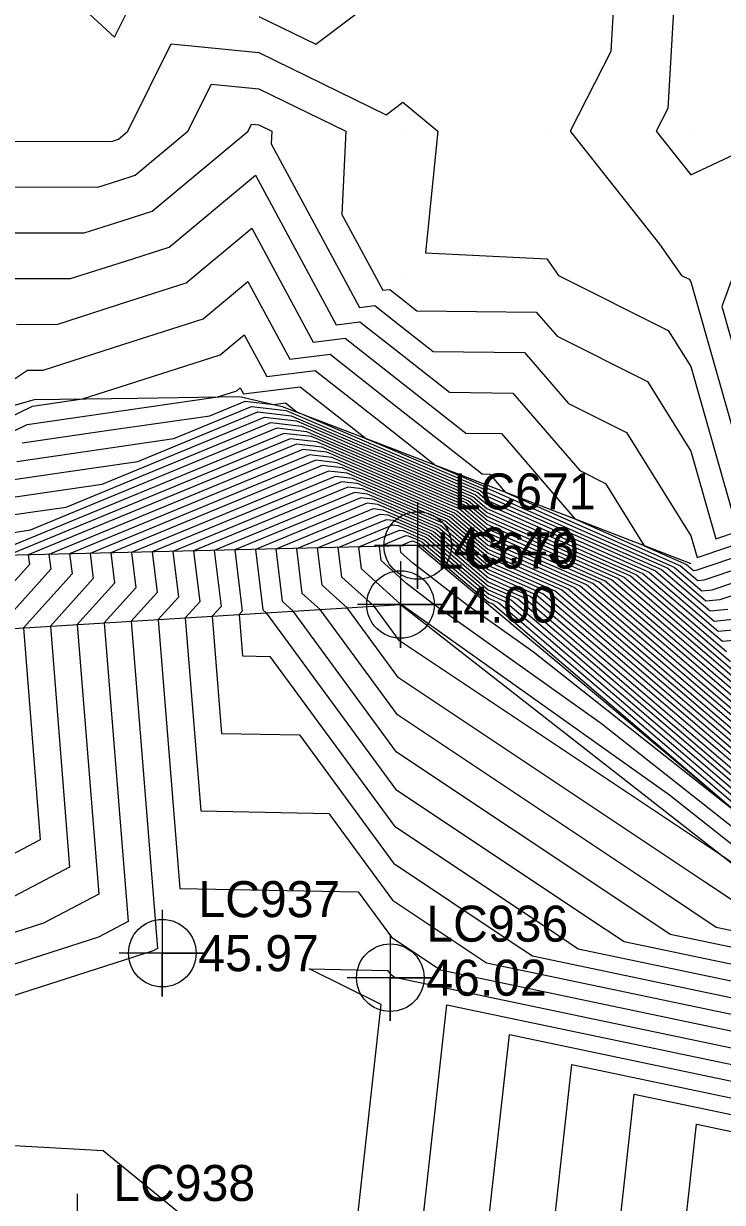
# Model space of a CAD drawing. Extents: x 2188792 to 2191981, y 386090 to 389710.
# Drawn here: x 2190343.8 to 2190392.3, y 388055.9 to 388137.7 of the extents above; entities that cross this region are included whole.
import ezdxf

# ---------------------------------------------------------------- set-up
doc = ezdxf.new("R2010")
doc.units = 0
for name, color, linetype in [('DTM Contours Major', 7, 'Continuous'), ('DTM Contours Minor', 7, 'Continuous'), ('Exist DTM Breakline', 7, 'Continuous'), ('Exist DTM Breakline Cogo Elevation', 7, 'Continuous'), ('Exist DTM Breakline Cogo Number', 7, 'Continuous'), ('Exist DTM Breakline Cogo Point CELL', 7, 'Continuous'), ('Exist DTM Breakline Underwater', 7, 'Continuous'), ('Exist DTM Breakline Underwater Cogo Elevation', 7, 'Continuous'), ('Exist DTM Breakline Underwater Cogo Number', 7, 'Continuous'), ('Exist DTM Breakline Underwater Cogo Point CELL', 7, 'Continuous'), ('Exist DTM QL2 LIDAR Elevation Point', 7, 'Continuous'), ('Exist DTM Regular Point Underwater CELL', 7, 'Continuous'), ('Exist DTM Regular Point Underwater Cogo Elevation', 7, 'Continuous'), ('Exist DTM Regular Point Underwater Cogo Number', 7, 'Continuous'), ('PH Exist DTM Breakline', 7, 'Continuous')]:
    doc.layers.add(name, color=color, linetype=linetype)

msp = doc.modelspace()

# ---------------------------------------------------------------- linework, layer by layer
at = {"layer": 'DTM Contours Major'}
for points in [[(2190341.815, 388123.175), (2190348.032, 388123.161), (2190350.663, 388124.004), (2190352.754, 388124.673), (2190359.401, 388130.212), (2190359.647, 388130.707), (2190360.142, 388130.658), (2190361.057, 388130.212), (2190361.012, 388129.341), (2190367.14, 388117.981), (2190368.211, 388118.114), (2190369.783, 388116.877), (2190372.255, 388114.931), (2190378.603, 388114.857), (2190381.64, 388111.327), (2190385.669, 388109.312), (2190390.145, 388102.134), (2190390.571, 388100.635), (2190400.954, 388104.132)], [(2190338.388, 388107.106), (2190344.077, 388109.862), (2190350.909, 388110.854), (2190357.304, 388111.781), (2190358.634, 388112.207), (2190358.867, 388112.402), (2190359.085, 388111.998), (2190363.031, 388112.49), (2190367.619, 388108.878), (2190368.889, 388108.333), (2190375.68, 388105.422), (2190375.968, 388105.178), (2190382.331, 388102.359), (2190388.115, 388099.796), (2190391.476, 388096.928), (2190392.721, 388097.046)], [(2190342.253, 388103.478), (2190344.297, 388103.774), (2190346.786, 388104.135), (2190360.984, 388109.998), (2190363.112, 388109.753), (2190369.3, 388107.101), (2190374.872, 388104.712), (2190375.992, 388103.764), (2190381.205, 388101.454), (2190385.943, 388099.355), (2190392.9, 388093.418)], [(2190389.403, 388051.03), (2190390.546, 388061.32), (2190405.938, 388058.094), (2190408.487, 388056.338), (2190421.41, 388072.313), (2190418.581, 388079.939), (2190424.171, 388102.439), (2190413.092, 388101.258), (2190409.964, 388096.516), (2190409.288, 388096.296), (2190406.15, 388094.855), (2190402.602, 388091.747), (2190398.235, 388090.276), (2190394.324, 388089.907), (2190383.771, 388098.913), (2190380.078, 388100.55), (2190376.015, 388102.35), (2190374.063, 388104.003), (2190369.711, 388105.868), (2190364.878, 388107.94), (2190363.214, 388108.131), (2190345.583, 388100.851), (2190345.707, 388099.826), (2190341.932, 388095.641)], [(2190395.748, 388086.396), (2190381.6, 388098.472), (2190378.952, 388099.645), (2190376.039, 388100.936), (2190373.255, 388103.293), (2190370.122, 388104.636), (2190366.643, 388106.127), (2190365.445, 388106.265), (2190352.753, 388101.024), (2190353.094, 388098.212), (2190351.296, 388096.219), (2190353.114, 388073.493), (2190352.818, 388073.338), (2190309.255, 388059.336)], [(2190418.628, 388094.507), (2190411.53, 388093.75), (2190405.032, 388083.897), (2190403.826, 388083.505), (2190403.617, 388083.494), (2190397.172, 388082.886), (2190379.428, 388098.03), (2190377.825, 388098.74), (2190376.063, 388099.521), (2190372.447, 388102.583), (2190370.533, 388103.404), (2190368.408, 388104.314), (2190367.676, 388104.399), (2190359.924, 388101.197), (2190360.432, 388097.003), (2190360.661, 388096.797), (2190369.638, 388084.566), (2190383, 388075.664), (2190385.522, 388073.984), (2190399.86, 388070.979), (2190408.58, 388064.972), (2190416.859, 388075.207), (2190415.046, 388080.092), (2190418.628, 388094.507)], [(2190369.998, 388097.399), (2190367.279, 388099.848), (2190367.094, 388101.371), (2190369.907, 388102.532), (2190370.173, 388102.502), (2190370.944, 388102.171), (2190371.638, 388101.873), (2190376.086, 388098.107), (2190376.699, 388097.836), (2190377.256, 388097.589), (2190398.597, 388079.375), (2190400.306, 388079.536), (2190400.758, 388079.56), (2190398.19, 388076.758), (2190395.653, 388078.615), (2190388.667, 388084.136), (2190370.033, 388097.372), (2190369.998, 388097.399)], [(2190366.353, 388048.924), (2190368.652, 388069.623), (2190363.646, 388072.082), (2190369.09, 388071.977), (2190369.285, 388071.712), (2190369.526, 388071.551), (2190369.571, 388071.521), (2190402.899, 388064.536)]]:
    msp.add_lwpolyline(points, dxfattribs=at)
at = {"layer": 'DTM Contours Minor'}
for points in [[(2190346.392, 388140.213), (2190350.141, 388136.744), (2190351.292, 388139.061)], [(2190360.142, 388138.18), (2190364.107, 388136.248), (2190369.348, 388140.213)], [(2190384.851, 388140.213), (2190384.6, 388135.756), (2190381.767, 388130.212), (2190387.969, 388122.387), (2190389.5, 388120.211), (2190390.035, 388119.943), (2190390.145, 388119.767), (2190394.472, 388104.537)], [(2190389.029, 388140.213), (2190388.556, 388131.8), (2190387.744, 388130.212), (2190390.145, 388127.184), (2190396.595, 388130.212)], [(2190340.302, 388129.53), (2190349.93, 388129.509), (2190350.193, 388129.593), (2190350.401, 388129.66), (2190351.064, 388130.212), (2190354.077, 388136.277), (2190360.142, 388135.672), (2190368.996, 388131.359), (2190370.143, 388132.226), (2190372.578, 388130.212), (2190371.716, 388121.784), (2190380.144, 388121.365), (2190380.955, 388120.211), (2190388.58, 388116.4), (2190390.145, 388113.89), (2190393.172, 388103.236)], [(2190341.058, 388126.353), (2190348.981, 388126.335), (2190350.428, 388126.798), (2190351.577, 388127.167), (2190355.232, 388130.212), (2190356.862, 388133.492), (2190360.142, 388133.165), (2190366.203, 388130.212), (2190365.911, 388124.443), (2190368.751, 388119.177), (2190369.248, 388119.239), (2190369.976, 388118.666), (2190371.122, 388117.763), (2190379.412, 388117.668), (2190380.854, 388115.99), (2190387.125, 388112.856), (2190390.145, 388108.012), (2190391.871, 388101.936), (2190400.844, 388104.957)], [(2190342.571, 388119.997), (2190347.082, 388119.987), (2190350.898, 388121.209), (2190353.93, 388122.18), (2190359.924, 388127.175), (2190365.529, 388116.784), (2190367.175, 388116.989), (2190369.59, 388115.088), (2190373.388, 388112.098), (2190377.795, 388112.047), (2190382.425, 388106.663), (2190384.214, 388105.769), (2190386.903, 388101.457), (2190389.852, 388100.15), (2190390.336, 388099.737), (2190390.515, 388099.754), (2190401.064, 388103.306)], [(2190343.327, 388116.819), (2190346.133, 388116.813), (2190351.133, 388118.415), (2190355.106, 388119.687), (2190359.66, 388123.482), (2190363.918, 388115.587), (2190366.139, 388115.865), (2190369.397, 388113.3), (2190374.521, 388109.265), (2190376.987, 388109.236), (2190382.082, 388103.312), (2190383.007, 388102.902), (2190389.418, 388100.061), (2190390.621, 388099.035), (2190391.067, 388099.077), (2190401.174, 388102.48)], [(2190393.073, 388120.211), (2190392.302, 388118.054), (2190395.773, 388105.837)], [(2190342.712, 388112.703), (2190344.084, 388113.642), (2190345.183, 388113.639), (2190351.368, 388115.62), (2190356.282, 388117.194), (2190359.396, 388119.788), (2190362.307, 388114.391), (2190365.103, 388114.74), (2190369.204, 388111.511), (2190375.654, 388106.432), (2190376.178, 388106.426), (2190377.261, 388105.167), (2190382.782, 388102.721), (2190388.984, 388099.973), (2190390.906, 388098.333), (2190391.618, 388098.4), (2190401.284, 388101.655)], [(2190337.956, 388107.997), (2190344.442, 388111.139), (2190347.909, 388111.642), (2190351.603, 388112.825), (2190357.458, 388114.701), (2190359.132, 388116.095), (2190360.696, 388113.194), (2190364.067, 388113.615), (2190369.011, 388109.722), (2190372.44, 388107.022), (2190375.842, 388105.564), (2190375.963, 388105.461), (2190382.556, 388102.54), (2190388.549, 388099.885), (2190391.191, 388097.631), (2190392.17, 388097.723), (2190401.394, 388100.829)], [(2190343.712, 388108.585), (2190349.587, 388109.438), (2190356.739, 388110.475), (2190359.199, 388111.491), (2190361.179, 388111.263), (2190361.995, 388111.365), (2190362.798, 388110.733), (2190368.971, 388108.087), (2190375.519, 388105.28), (2190375.973, 388104.896), (2190382.106, 388102.178), (2190387.681, 388099.708), (2190391.76, 388096.226), (2190393.272, 388096.369)], [(2190342.618, 388104.755), (2190345.62, 388105.19), (2190349.274, 388105.72), (2190360.537, 388110.371), (2190362.759, 388110.116), (2190369.218, 388107.347), (2190375.034, 388104.854), (2190375.987, 388104.047), (2190381.43, 388101.635), (2190386.378, 388099.443), (2190392.615, 388094.12)], [(2190342.982, 388106.031), (2190346.942, 388106.606), (2190351.763, 388107.305), (2190360.091, 388110.744), (2190362.406, 388110.478), (2190369.135, 388107.594), (2190375.195, 388104.996), (2190375.982, 388104.33), (2190381.655, 388101.816), (2190386.812, 388099.532), (2190392.33, 388094.822), (2190394.375, 388095.015)], [(2190343.347, 388107.308), (2190348.264, 388108.022), (2190354.251, 388108.89), (2190359.645, 388111.118), (2190362.053, 388110.841), (2190369.053, 388107.84), (2190375.357, 388105.138), (2190375.978, 388104.613), (2190381.881, 388101.997), (2190387.246, 388099.62), (2190392.045, 388095.524), (2190393.824, 388095.692)], [(2190342.975, 388102.358), (2190344.298, 388102.55), (2190361.43, 388109.625), (2190363.465, 388109.39), (2190369.382, 388106.854), (2190374.71, 388104.57), (2190375.996, 388103.481), (2190380.979, 388101.274), (2190385.509, 388099.267), (2190393.185, 388092.716)], [(2190393.469, 388092.013), (2190385.075, 388099.178), (2190380.754, 388101.093), (2190376.001, 388103.198), (2190374.548, 388104.429), (2190369.464, 388106.608), (2190363.818, 388109.028), (2190361.876, 388109.251), (2190341.81, 388100.965)], [(2190408.469, 388054.611), (2190422.32, 388071.735), (2190419.288, 388079.908), (2190425.28, 388104.026), (2190413.405, 388102.76), (2190410.951, 388099.039), (2190410.421, 388098.867), (2190406.648, 388097.134), (2190402.383, 388093.398), (2190397.132, 388091.63), (2190393.754, 388091.311), (2190384.64, 388099.09), (2190380.529, 388100.912), (2190376.006, 388102.916), (2190374.387, 388104.287), (2190369.547, 388106.361), (2190364.171, 388108.665), (2190362.322, 388108.878), (2190342.715, 388100.781)], [(2190394.013, 388051.451), (2190394.879, 388059.25), (2190406.546, 388056.805), (2190408.478, 388055.474), (2190421.865, 388072.024), (2190418.934, 388079.923), (2190424.726, 388103.233), (2190413.248, 388102.009), (2190410.458, 388097.777), (2190409.855, 388097.581), (2190406.399, 388095.994), (2190402.492, 388092.572), (2190397.684, 388090.953), (2190394.039, 388090.609), (2190384.206, 388099.002), (2190380.304, 388100.731), (2190376.011, 388102.633), (2190374.225, 388104.145), (2190369.629, 388106.115), (2190364.525, 388108.303), (2190362.768, 388108.505), (2190344.149, 388100.816), (2190344.23, 388100.149), (2190340.059, 388095.526)], [(2190394.609, 388089.205), (2190383.337, 388098.825), (2190379.853, 388100.369), (2190376.02, 388102.067), (2190373.902, 388103.861), (2190369.793, 388105.622), (2190365.231, 388107.578), (2190363.661, 388107.758), (2190347.017, 388100.885), (2190347.184, 388099.503), (2190343.805, 388095.757), (2190344.982, 388081.039), (2190337.593, 388077.164)], [(2190394.894, 388088.503), (2190382.903, 388098.737), (2190379.628, 388100.188), (2190376.025, 388101.784), (2190373.74, 388103.719), (2190369.875, 388105.375), (2190365.584, 388107.215), (2190364.107, 388107.385), (2190348.451, 388100.92), (2190348.662, 388099.18), (2190345.678, 388095.872), (2190347.015, 388079.153), (2190341.4, 388076.208)], [(2190395.463, 388087.099), (2190382.034, 388098.56), (2190379.177, 388099.826), (2190376.034, 388101.218), (2190373.417, 388103.435), (2190370.04, 388104.882), (2190366.29, 388106.49), (2190364.999, 388106.638), (2190351.319, 388100.989), (2190351.617, 388098.535), (2190349.423, 388096.103), (2190351.081, 388075.38), (2190349.012, 388074.295), (2190309.289, 388061.527)], [(2190395.179, 388087.801), (2190382.468, 388098.648), (2190379.402, 388100.007), (2190376.03, 388101.501), (2190373.578, 388103.577), (2190369.958, 388105.129), (2190365.937, 388106.852), (2190364.553, 388107.012), (2190349.885, 388100.955), (2190350.139, 388098.858), (2190347.551, 388095.988), (2190349.048, 388077.266), (2190345.206, 388075.251), (2190309.324, 388063.718)], [(2190396.033, 388085.694), (2190381.165, 388098.384), (2190378.727, 388099.464), (2190376.044, 388100.653), (2190373.093, 388103.151), (2190370.204, 388104.389), (2190366.996, 388105.765), (2190365.892, 388105.892), (2190354.187, 388101.059), (2190354.572, 388097.889), (2190353.169, 388096.335), (2190354.662, 388077.664), (2190367.049, 388077.425), (2190369.355, 388074.283), (2190372.221, 388072.374), (2190372.762, 388072.013), (2190402.291, 388065.825)], [(2190396.318, 388084.992), (2190380.731, 388098.295), (2190378.501, 388099.283), (2190376.049, 388100.37), (2190372.932, 388103.009), (2190370.286, 388104.143), (2190367.349, 388105.402), (2190366.338, 388105.518), (2190355.622, 388101.093), (2190356.049, 388097.566), (2190355.042, 388096.45), (2190356.114, 388083.045), (2190365.007, 388082.873), (2190369.426, 388076.854), (2190374.916, 388073.196), (2190375.952, 388072.506), (2190401.683, 388067.113)], [(2190396.603, 388084.29), (2190380.297, 388098.207), (2190378.276, 388099.102), (2190376.053, 388100.087), (2190372.77, 388102.867), (2190370.369, 388103.896), (2190367.702, 388105.04), (2190366.784, 388105.145), (2190357.056, 388101.128), (2190357.527, 388097.243), (2190356.915, 388096.566), (2190357.566, 388088.426), (2190362.966, 388088.322), (2190369.497, 388079.425), (2190377.61, 388074.019), (2190379.142, 388072.999), (2190401.075, 388068.402)], [(2190396.888, 388083.588), (2190379.862, 388098.119), (2190378.051, 388098.921), (2190376.058, 388099.804), (2190372.608, 388102.725), (2190370.451, 388103.65), (2190368.055, 388104.677), (2190367.23, 388104.772), (2190358.49, 388101.163), (2190359.004, 388096.92), (2190358.788, 388096.681), (2190359.018, 388093.807), (2190360.925, 388093.77), (2190369.567, 388081.996), (2190380.305, 388074.841), (2190382.332, 388073.491), (2190400.467, 388069.69)], [(2190399.252, 388072.267), (2190388.712, 388074.476), (2190385.695, 388076.487), (2190369.709, 388087.137), (2190362.534, 388096.912), (2190361.802, 388097.572), (2190361.358, 388101.232), (2190368.123, 388104.025), (2190368.761, 388103.952), (2190370.615, 388103.157), (2190372.285, 388102.441), (2190376.067, 388099.238), (2190377.6, 388098.559), (2190378.993, 388097.942), (2190397.457, 388082.184)], [(2190398.644, 388073.556), (2190391.902, 388074.969), (2190388.39, 388077.309), (2190369.779, 388089.708), (2190364.407, 388097.028), (2190363.171, 388098.141), (2190362.792, 388101.267), (2190368.569, 388103.652), (2190369.114, 388103.589), (2190370.697, 388102.911), (2190372.123, 388102.299), (2190376.072, 388098.956), (2190377.375, 388098.378), (2190378.559, 388097.854), (2190397.742, 388081.481)], [(2190395.093, 388075.461), (2190391.084, 388078.132), (2190369.85, 388092.279), (2190366.28, 388097.143), (2190364.54, 388098.71), (2190364.226, 388101.301), (2190369.015, 388103.279), (2190369.467, 388103.227), (2190370.78, 388102.664), (2190371.962, 388102.157), (2190376.077, 388098.673), (2190377.15, 388098.197), (2190378.125, 388097.765), (2190398.027, 388080.779)], [(2190365.91, 388099.279), (2190365.66, 388101.336), (2190369.461, 388102.905), (2190369.82, 388102.864), (2190370.862, 388102.418), (2190371.8, 388102.015), (2190376.082, 388098.39), (2190376.924, 388098.017), (2190377.69, 388097.677), (2190398.312, 388080.077), (2190400.969, 388080.328), (2190401.671, 388080.364), (2190397.68, 388076.011), (2190393.738, 388078.896), (2190393.385, 388079.174), (2190392.42, 388079.86), (2190369.921, 388094.85), (2190368.153, 388097.259), (2190365.91, 388099.279)], [(2190370.412, 388098.828), (2190368.648, 388100.418), (2190368.528, 388101.405), (2190370.354, 388102.159), (2190370.526, 388102.139), (2190371.026, 388101.925), (2190371.477, 388101.731), (2190376.091, 388097.824), (2190376.474, 388097.655), (2190376.822, 388097.501), (2190398.882, 388078.673), (2190399.644, 388078.745), (2190399.846, 388078.755), (2190398.7, 388077.506), (2190397.568, 388078.334), (2190383.949, 388089.098), (2190372.31, 388097.365), (2190370.412, 388098.828)], [(2190370.827, 388100.258), (2190370.018, 388100.987), (2190369.963, 388101.44), (2190370.8, 388101.786), (2190370.879, 388101.776), (2190371.108, 388101.678), (2190371.315, 388101.59), (2190376.096, 388097.541), (2190376.249, 388097.474), (2190376.387, 388097.412), (2190393.897, 388082.468), (2190379.231, 388094.059), (2190374.587, 388097.358), (2190370.827, 388100.258)], [(2190370.963, 388049.345), (2190373.213, 388069.597), (2190403.506, 388063.248)], [(2190375.573, 388049.767), (2190377.546, 388067.527), (2190404.114, 388061.959)], [(2190380.183, 388050.188), (2190381.879, 388065.458), (2190404.722, 388060.671)], [(2190384.793, 388050.609), (2190386.213, 388063.389), (2190405.33, 388059.382)], [(2190316.581, 388047.988), (2190344.364, 388044.942), (2190360.156, 388047.176), (2190361.67, 388048.139), (2190361.691, 388048.36), (2190361.743, 388048.503), (2190361.852, 388049.489), (2190361.056, 388049.88), (2190349.336, 388059.457), (2190321.288, 388061.024)]]:
    msp.add_lwpolyline(points, dxfattribs=at)
at = {"layer": 'Exist DTM Breakline'}
msp.add_lwpolyline([(2190399.111, 388078.107), (2190371.178, 388101.469), (2190330.912, 388100.496), (2190282.403, 388075.411), (2190243.344, 388056.923)], dxfattribs=at)
at = {"layer": 'Exist DTM Breakline Cogo Point CELL'}
msp.add_lwpolyline([(2190371.178, 388104.469), (2190371.178, 388098.469), (2190371.178, 388101.469), (2190374.178, 388101.469), (2190368.178, 388101.469)], dxfattribs=at)
msp.add_circle((2190371.178, 388101.469), 2.344, dxfattribs=at)
at = {"layer": 'Exist DTM Breakline Underwater'}
msp.add_lwpolyline([(2190244.356, 388053.38), (2190283.091, 388070.226), (2190330.036, 388094.908), (2190369.99, 388097.372), (2190397.565, 388075.843), (2190404.692, 388083.028), (2190414.542, 388108.226), (2190429.065, 388126.813)], dxfattribs=at)
at = {"layer": 'Exist DTM Breakline Underwater Cogo Point CELL'}
msp.add_lwpolyline([(2190369.99, 388100.372), (2190369.99, 388094.372), (2190369.99, 388097.372), (2190372.99, 388097.372), (2190366.99, 388097.372)], dxfattribs=at)
msp.add_circle((2190369.99, 388097.372), 2.344, dxfattribs=at)
at = {"layer": 'Exist DTM QL2 LIDAR Elevation Point'}
for p, q in [((2190350.141, 388130.212), (2190350.141, 388130.212)), ((2190360.142, 388130.212), (2190360.142, 388130.212)), ((2190370.143, 388130.212), (2190370.143, 388130.212)), ((2190380.144, 388130.212), (2190380.144, 388130.212)), ((2190390.145, 388130.212), (2190390.145, 388130.212)), ((2190370.143, 388120.211), (2190370.143, 388120.211)), ((2190380.144, 388120.211), (2190380.144, 388120.211)), ((2190390.145, 388120.211), (2190390.145, 388120.211))]:
    msp.add_line(p, q, dxfattribs=at)
at = {"layer": 'Exist DTM Regular Point Underwater CELL'}
for points in [[(2190353.452, 388076.179), (2190353.452, 388070.179), (2190353.452, 388073.179), (2190356.452, 388073.179), (2190350.452, 388073.179)], [(2190369.278, 388074.476), (2190369.278, 388068.476), (2190369.278, 388071.476), (2190372.278, 388071.476), (2190366.278, 388071.476)], [(2190347.543, 388056.481), (2190347.543, 388050.481), (2190347.543, 388053.481), (2190350.543, 388053.481), (2190344.543, 388053.481)]]:
    msp.add_lwpolyline(points, dxfattribs=at)
for centre in [(2190353.452, 388073.179), (2190369.278, 388071.476)]:
    msp.add_circle(centre, 2.344, dxfattribs=at)
at = {"layer": 'PH Exist DTM Breakline'}
msp.add_lwpolyline([(2190300.611, 388088.753), (2190309.855, 388095.395), (2190318.153, 388099.251), (2190326.452, 388103.108), (2190337.214, 388109.526), (2190344.571, 388111.593), (2190351.698, 388111.699), (2190358.825, 388111.804), (2190361.775, 388111.126), (2190368.868, 388108.397), (2190375.96, 388105.668), (2190383.052, 388102.938), (2190390.145, 388100.209)], dxfattribs=at)

# ---------------------------------------------------------------- texts
at = {"layer": 'Exist DTM Breakline Cogo Elevation'}
msp.add_text('43.43', height=2.5, dxfattribs=at).set_placement((2190373.678, 388100.219))
at = {"layer": 'Exist DTM Breakline Cogo Number'}
msp.add_text('LC671', height=2.5, dxfattribs=at).set_placement((2190373.678, 388103.969))
at = {"layer": 'Exist DTM Breakline Underwater Cogo Elevation'}
msp.add_text('44.00', height=2.5, dxfattribs=at).set_placement((2190372.49, 388096.122))
at = {"layer": 'Exist DTM Breakline Underwater Cogo Number'}
msp.add_text('LC670', height=2.5, dxfattribs=at).set_placement((2190372.49, 388099.872))
at = {"layer": 'Exist DTM Regular Point Underwater Cogo Elevation'}
for s, p in [('45.97', (2190355.952, 388071.929)), ('46.02', (2190371.778, 388070.226))]:
    msp.add_text(s, height=2.5, dxfattribs=at).set_placement(p)
at = {"layer": 'Exist DTM Regular Point Underwater Cogo Number'}
for s, p in [('LC937', (2190355.952, 388075.679)), ('LC936', (2190371.778, 388073.976)), ('LC938', (2190350.043, 388055.981))]:
    msp.add_text(s, height=2.5, dxfattribs=at).set_placement(p)

doc.saveas('drawing.dxf')
